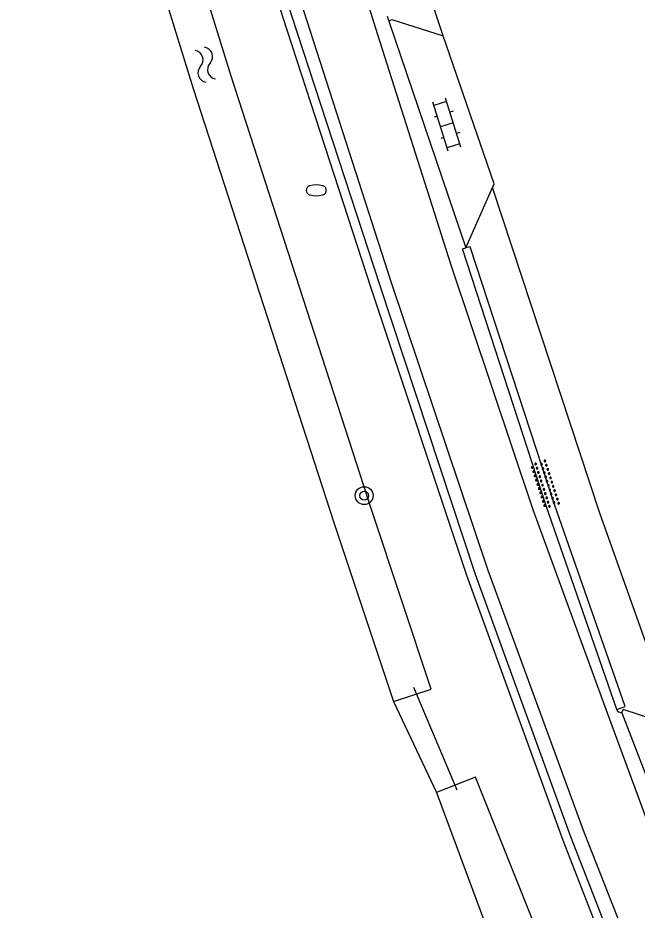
# Model space of a CAD drawing. Extents: x 133000 to 136000, y 400500 to 403500.
# Drawn here: x 135143.2 to 135171.02, y 403171.34 to 403211.39 of the extents above; entities that cross this region are included whole.
import ezdxf

# ---------------------------------------------------------------- set-up
doc = ezdxf.new("R2010")
doc.units = 0
for name, color, linetype in [('gg-afsc-erfafscheiding', 7, 'Continuous'), ('gg-knt-verharding', 7, 'Continuous'), ('gg-knt-verharding nz', 7, 'Continuous'), ('gg-kntw-bovenkant insteek waterloop', 7, 'Continuous'), ('gg-kwrk-duiker nz buis', 7, 'Continuous'), ('gt-grn-groengrens', 7, 'Continuous'), ('gt-symb-boom', 7, 'Continuous'), ('gt-symb-brandkraan', 7, 'Continuous'), ('gt-symb-klinker verharding', 7, 'Continuous'), ('gt-symb-overige verharding', 7, 'Continuous'), ('gt-symb-watersymbool', 7, 'Continuous'), ('gx-grn-maaiveld', 7, 'Continuous')]:
    doc.layers.add(name, color=color, linetype=linetype)

# ---------------------------------------------------------------- blocks, each defined once
blk = doc.blocks.new('gt0-KL1')
at = {"layer": 'gt-symb-klinker verharding'}
for p, q in [((-0.5, 0.3), (-0.5, 0.45)), ((0.5, 0.3), (0.5, 0.45)), ((-1.15, 0.3), (1.15, 0.3)), ((-1, -0.3), (-1, 0.3)), ((0, -0.3), (0, 0.3)), ((1, -0.3), (1, 0.3)), ((-1.15, -0.3), (1.15, -0.3)), ((-0.5, -0.45), (-0.5, -0.3)), ((0.5, -0.45), (0.5, -0.3))]:
    blk.add_line(p, q, dxfattribs=at)
blk = doc.blocks.new('gt0-WA')
at = {"layer": 'gt-symb-watersymbool'}
for centre, start, end in [((-0.323, 0.022), 28.0725, 151.9275), ((0.427, 0.422), 208.0725, 331.9275), ((-0.323, -0.428), 28.0725, 151.9275), ((0.427, -0.028), 208.0725, 331.9275)]:
    blk.add_arc(centre, 0.425, start, end, dxfattribs=at)
blk = doc.blocks.new('gt0-BOOM')
at = {"layer": 'gt-symb-boom'}
for radius in [0.4, 0.2]:
    blk.add_circle((0, 0), radius, dxfattribs=at)
blk = doc.blocks.new('gt0-OVH')
at = {"layer": 'gt-symb-overige verharding'}
for points in [[(-0.972, 0.298), (-0.967, 0.308), (-0.965, 0.319), (-0.966, 0.33), (-0.971, 0.34), (-0.978, 0.348), (-0.988, 0.353), (-0.999, 0.355), (-1.01, 0.354), (-1.02, 0.349), (-1.028, 0.342), (-1.033, 0.332), (-1.035, 0.321), (-1.034, 0.31), (-1.029, 0.3), (-1.022, 0.292), (-1.012, 0.287), (-1.001, 0.285), (-0.99, 0.286), (-0.98, 0.291)], [(-0.872, 0.106), (-0.867, 0.116), (-0.865, 0.126), (-0.866, 0.137), (-0.871, 0.147), (-0.878, 0.156), (-0.888, 0.161), (-0.899, 0.163), (-0.91, 0.162), (-0.92, 0.157), (-0.928, 0.15), (-0.933, 0.14), (-0.935, 0.129), (-0.934, 0.118), (-0.929, 0.108), (-0.922, 0.1), (-0.912, 0.095), (-0.901, 0.092), (-0.89, 0.094), (-0.88, 0.098)], [(-0.772, 0.298), (-0.767, 0.308), (-0.765, 0.319), (-0.766, 0.33), (-0.771, 0.34), (-0.778, 0.348), (-0.788, 0.353), (-0.799, 0.355), (-0.81, 0.354), (-0.82, 0.349), (-0.828, 0.342), (-0.833, 0.332), (-0.835, 0.321), (-0.834, 0.31), (-0.829, 0.3), (-0.822, 0.292), (-0.812, 0.287), (-0.801, 0.285), (-0.79, 0.286), (-0.78, 0.291)], [(-0.672, 0.106), (-0.667, 0.116), (-0.665, 0.126), (-0.666, 0.137), (-0.671, 0.147), (-0.678, 0.156), (-0.688, 0.161), (-0.699, 0.163), (-0.71, 0.162), (-0.72, 0.157), (-0.728, 0.15), (-0.733, 0.14), (-0.735, 0.129), (-0.734, 0.118), (-0.729, 0.108), (-0.722, 0.1), (-0.712, 0.095), (-0.701, 0.092), (-0.69, 0.094), (-0.68, 0.098)], [(-0.572, 0.298), (-0.567, 0.308), (-0.565, 0.319), (-0.566, 0.33), (-0.571, 0.34), (-0.578, 0.348), (-0.588, 0.353), (-0.599, 0.355), (-0.61, 0.354), (-0.62, 0.349), (-0.628, 0.342), (-0.633, 0.332), (-0.635, 0.321), (-0.634, 0.31), (-0.629, 0.3), (-0.622, 0.292), (-0.612, 0.287), (-0.601, 0.285), (-0.59, 0.286), (-0.58, 0.291)], [(-0.472, 0.106), (-0.467, 0.116), (-0.465, 0.126), (-0.466, 0.137), (-0.471, 0.147), (-0.478, 0.156), (-0.488, 0.161), (-0.499, 0.163), (-0.51, 0.162), (-0.52, 0.157), (-0.528, 0.15), (-0.533, 0.14), (-0.535, 0.129), (-0.534, 0.118), (-0.529, 0.108), (-0.522, 0.1), (-0.512, 0.095), (-0.501, 0.092), (-0.49, 0.094), (-0.48, 0.098)], [(-0.372, 0.298), (-0.367, 0.308), (-0.365, 0.319), (-0.366, 0.33), (-0.371, 0.34), (-0.378, 0.348), (-0.388, 0.353), (-0.399, 0.355), (-0.41, 0.354), (-0.42, 0.349), (-0.428, 0.342), (-0.433, 0.332), (-0.435, 0.321), (-0.434, 0.31), (-0.429, 0.3), (-0.422, 0.292), (-0.412, 0.287), (-0.401, 0.285), (-0.39, 0.286), (-0.38, 0.291)], [(-0.272, 0.106), (-0.267, 0.116), (-0.265, 0.126), (-0.266, 0.137), (-0.271, 0.147), (-0.278, 0.156), (-0.288, 0.161), (-0.299, 0.163), (-0.31, 0.162), (-0.32, 0.157), (-0.328, 0.15), (-0.333, 0.14), (-0.335, 0.129), (-0.334, 0.118), (-0.329, 0.108), (-0.322, 0.1), (-0.312, 0.095), (-0.301, 0.092), (-0.29, 0.094), (-0.28, 0.098)], [(-0.172, 0.298), (-0.167, 0.308), (-0.165, 0.319), (-0.166, 0.33), (-0.171, 0.34), (-0.178, 0.348), (-0.188, 0.353), (-0.199, 0.355), (-0.21, 0.354), (-0.22, 0.349), (-0.228, 0.342), (-0.233, 0.332), (-0.235, 0.321), (-0.234, 0.31), (-0.229, 0.3), (-0.222, 0.292), (-0.212, 0.287), (-0.201, 0.285), (-0.19, 0.286), (-0.18, 0.291)], [(-0.072, 0.106), (-0.067, 0.116), (-0.065, 0.126), (-0.066, 0.137), (-0.071, 0.147), (-0.078, 0.156), (-0.088, 0.161), (-0.099, 0.163), (-0.11, 0.162), (-0.12, 0.157), (-0.128, 0.15), (-0.133, 0.14), (-0.135, 0.129), (-0.134, 0.118), (-0.129, 0.108), (-0.122, 0.1), (-0.112, 0.095), (-0.101, 0.092), (-0.09, 0.094), (-0.08, 0.098)], [(0.028, 0.298), (0.033, 0.308), (0.035, 0.319), (0.034, 0.33), (0.029, 0.34), (0.022, 0.348), (0.012, 0.353), (0.001, 0.355), (-0.01, 0.354), (-0.02, 0.349), (-0.028, 0.342), (-0.033, 0.332), (-0.035, 0.321), (-0.034, 0.31), (-0.029, 0.3), (-0.022, 0.292), (-0.012, 0.287), (-0.001, 0.285), (0.01, 0.286), (0.02, 0.291)], [(0.128, 0.106), (0.133, 0.116), (0.135, 0.126), (0.134, 0.137), (0.129, 0.147), (0.122, 0.156), (0.112, 0.161), (0.101, 0.163), (0.09, 0.162), (0.08, 0.157), (0.072, 0.15), (0.067, 0.14), (0.065, 0.129), (0.066, 0.118), (0.071, 0.108), (0.078, 0.1), (0.088, 0.095), (0.099, 0.092), (0.11, 0.094), (0.12, 0.098)], [(0.228, 0.298), (0.233, 0.308), (0.235, 0.319), (0.234, 0.33), (0.229, 0.34), (0.222, 0.348), (0.212, 0.353), (0.201, 0.355), (0.19, 0.354), (0.18, 0.349), (0.172, 0.342), (0.167, 0.332), (0.165, 0.321), (0.166, 0.31), (0.171, 0.3), (0.178, 0.292), (0.188, 0.287), (0.199, 0.285), (0.21, 0.286), (0.22, 0.291)], [(0.328, 0.106), (0.333, 0.116), (0.335, 0.126), (0.334, 0.137), (0.329, 0.147), (0.322, 0.156), (0.312, 0.161), (0.301, 0.163), (0.29, 0.162), (0.28, 0.157), (0.272, 0.15), (0.267, 0.14), (0.265, 0.129), (0.266, 0.118), (0.271, 0.108), (0.278, 0.1), (0.288, 0.095), (0.299, 0.092), (0.31, 0.094), (0.32, 0.098)], [(0.428, 0.298), (0.433, 0.308), (0.435, 0.319), (0.434, 0.33), (0.429, 0.34), (0.422, 0.348), (0.412, 0.353), (0.401, 0.355), (0.39, 0.354), (0.38, 0.349), (0.372, 0.342), (0.367, 0.332), (0.365, 0.321), (0.366, 0.31), (0.371, 0.3), (0.378, 0.292), (0.388, 0.287), (0.399, 0.285), (0.41, 0.286), (0.42, 0.291)], [(0.528, 0.106), (0.533, 0.116), (0.535, 0.126), (0.534, 0.137), (0.529, 0.147), (0.522, 0.156), (0.512, 0.161), (0.501, 0.163), (0.49, 0.162), (0.48, 0.157), (0.472, 0.15), (0.467, 0.14), (0.465, 0.129), (0.466, 0.118), (0.471, 0.108), (0.478, 0.1), (0.488, 0.095), (0.499, 0.092), (0.51, 0.094), (0.52, 0.098)], [(0.628, 0.298), (0.633, 0.308), (0.635, 0.319), (0.634, 0.33), (0.629, 0.34), (0.622, 0.348), (0.612, 0.353), (0.601, 0.355), (0.59, 0.354), (0.58, 0.349), (0.572, 0.342), (0.567, 0.332), (0.565, 0.321), (0.566, 0.31), (0.571, 0.3), (0.578, 0.292), (0.588, 0.287), (0.599, 0.285), (0.61, 0.286), (0.62, 0.291)], [(0.728, 0.106), (0.733, 0.116), (0.735, 0.126), (0.734, 0.137), (0.729, 0.147), (0.722, 0.156), (0.712, 0.161), (0.701, 0.163), (0.69, 0.162), (0.68, 0.157), (0.672, 0.15), (0.667, 0.14), (0.665, 0.129), (0.666, 0.118), (0.671, 0.108), (0.678, 0.1), (0.688, 0.095), (0.699, 0.092), (0.71, 0.094), (0.72, 0.098)], [(0.828, 0.298), (0.833, 0.308), (0.835, 0.319), (0.834, 0.33), (0.829, 0.34), (0.822, 0.348), (0.812, 0.353), (0.801, 0.355), (0.79, 0.354), (0.78, 0.349), (0.772, 0.342), (0.767, 0.332), (0.765, 0.321), (0.766, 0.31), (0.771, 0.3), (0.778, 0.292), (0.788, 0.287), (0.799, 0.285), (0.81, 0.286), (0.82, 0.291)], [(0.928, 0.106), (0.933, 0.116), (0.935, 0.126), (0.934, 0.137), (0.929, 0.147), (0.922, 0.156), (0.912, 0.161), (0.901, 0.163), (0.89, 0.162), (0.88, 0.157), (0.872, 0.15), (0.867, 0.14), (0.865, 0.129), (0.866, 0.118), (0.871, 0.108), (0.878, 0.1), (0.888, 0.095), (0.899, 0.092), (0.91, 0.094), (0.92, 0.098)], [(1.028, 0.298), (1.033, 0.308), (1.035, 0.319), (1.034, 0.33), (1.029, 0.34), (1.022, 0.348), (1.012, 0.353), (1.001, 0.355), (0.99, 0.354), (0.98, 0.349), (0.972, 0.342), (0.967, 0.332), (0.965, 0.321), (0.966, 0.31), (0.971, 0.3), (0.978, 0.292), (0.988, 0.287), (0.999, 0.285), (1.01, 0.286), (1.02, 0.291)], [(-0.972, -0.142), (-0.967, -0.132), (-0.965, -0.121), (-0.966, -0.11), (-0.971, -0.1), (-0.978, -0.092), (-0.988, -0.087), (-0.999, -0.085), (-1.01, -0.086), (-1.02, -0.091), (-1.028, -0.098), (-1.033, -0.108), (-1.035, -0.119), (-1.034, -0.13), (-1.029, -0.14), (-1.022, -0.148), (-1.012, -0.153), (-1.001, -0.155), (-0.99, -0.154), (-0.98, -0.149)], [(-0.872, -0.334), (-0.867, -0.324), (-0.865, -0.314), (-0.866, -0.303), (-0.871, -0.293), (-0.878, -0.284), (-0.888, -0.279), (-0.899, -0.277), (-0.91, -0.278), (-0.92, -0.283), (-0.928, -0.29), (-0.933, -0.3), (-0.935, -0.311), (-0.934, -0.322), (-0.929, -0.332), (-0.922, -0.34), (-0.912, -0.345), (-0.901, -0.348), (-0.89, -0.346), (-0.88, -0.342)], [(-0.772, -0.142), (-0.767, -0.132), (-0.765, -0.121), (-0.766, -0.11), (-0.771, -0.1), (-0.778, -0.092), (-0.788, -0.087), (-0.799, -0.085), (-0.81, -0.086), (-0.82, -0.091), (-0.828, -0.098), (-0.833, -0.108), (-0.835, -0.119), (-0.834, -0.13), (-0.829, -0.14), (-0.822, -0.148), (-0.812, -0.153), (-0.801, -0.155), (-0.79, -0.154), (-0.78, -0.149)], [(-0.672, -0.334), (-0.667, -0.324), (-0.665, -0.314), (-0.666, -0.303), (-0.671, -0.293), (-0.678, -0.284), (-0.688, -0.279), (-0.699, -0.277), (-0.71, -0.278), (-0.72, -0.283), (-0.728, -0.29), (-0.733, -0.3), (-0.735, -0.311), (-0.734, -0.322), (-0.729, -0.332), (-0.722, -0.34), (-0.712, -0.345), (-0.701, -0.348), (-0.69, -0.346), (-0.68, -0.342)], [(-0.572, -0.142), (-0.567, -0.132), (-0.565, -0.121), (-0.566, -0.11), (-0.571, -0.1), (-0.578, -0.092), (-0.588, -0.087), (-0.599, -0.085), (-0.61, -0.086), (-0.62, -0.091), (-0.628, -0.098), (-0.633, -0.108), (-0.635, -0.119), (-0.634, -0.13), (-0.629, -0.14), (-0.622, -0.148), (-0.612, -0.153), (-0.601, -0.155), (-0.59, -0.154), (-0.58, -0.149)], [(-0.472, -0.334), (-0.467, -0.324), (-0.465, -0.314), (-0.466, -0.303), (-0.471, -0.293), (-0.478, -0.284), (-0.488, -0.279), (-0.499, -0.277), (-0.51, -0.278), (-0.52, -0.283), (-0.528, -0.29), (-0.533, -0.3), (-0.535, -0.311), (-0.534, -0.322), (-0.529, -0.332), (-0.522, -0.34), (-0.512, -0.345), (-0.501, -0.348), (-0.49, -0.346), (-0.48, -0.342)], [(-0.372, -0.142), (-0.367, -0.132), (-0.365, -0.121), (-0.366, -0.11), (-0.371, -0.1), (-0.378, -0.092), (-0.388, -0.087), (-0.399, -0.085), (-0.41, -0.086), (-0.42, -0.091), (-0.428, -0.098), (-0.433, -0.108), (-0.435, -0.119), (-0.434, -0.13), (-0.429, -0.14), (-0.422, -0.148), (-0.412, -0.153), (-0.401, -0.155), (-0.39, -0.154), (-0.38, -0.149)], [(-0.272, -0.334), (-0.267, -0.324), (-0.265, -0.314), (-0.266, -0.303), (-0.271, -0.293), (-0.278, -0.284), (-0.288, -0.279), (-0.299, -0.277), (-0.31, -0.278), (-0.32, -0.283), (-0.328, -0.29), (-0.333, -0.3), (-0.335, -0.311), (-0.334, -0.322), (-0.329, -0.332), (-0.322, -0.34), (-0.312, -0.345), (-0.301, -0.348), (-0.29, -0.346), (-0.28, -0.342)], [(-0.172, -0.142), (-0.167, -0.132), (-0.165, -0.121), (-0.166, -0.11), (-0.171, -0.1), (-0.178, -0.092), (-0.188, -0.087), (-0.199, -0.085), (-0.21, -0.086), (-0.22, -0.091), (-0.228, -0.098), (-0.233, -0.108), (-0.235, -0.119), (-0.234, -0.13), (-0.229, -0.14), (-0.222, -0.148), (-0.212, -0.153), (-0.201, -0.155), (-0.19, -0.154), (-0.18, -0.149)], [(-0.072, -0.334), (-0.067, -0.324), (-0.065, -0.314), (-0.066, -0.303), (-0.071, -0.293), (-0.078, -0.284), (-0.088, -0.279), (-0.099, -0.277), (-0.11, -0.278), (-0.12, -0.283), (-0.128, -0.29), (-0.133, -0.3), (-0.135, -0.311), (-0.134, -0.322), (-0.129, -0.332), (-0.122, -0.34), (-0.112, -0.345), (-0.101, -0.348), (-0.09, -0.346), (-0.08, -0.342)], [(0.028, -0.142), (0.033, -0.132), (0.035, -0.121), (0.034, -0.11), (0.029, -0.1), (0.022, -0.092), (0.012, -0.087), (0.001, -0.085), (-0.01, -0.086), (-0.02, -0.091), (-0.028, -0.098), (-0.033, -0.108), (-0.035, -0.119), (-0.034, -0.13), (-0.029, -0.14), (-0.022, -0.148), (-0.012, -0.153), (-0.001, -0.155), (0.01, -0.154), (0.02, -0.149)], [(0.128, -0.334), (0.133, -0.324), (0.135, -0.314), (0.134, -0.303), (0.129, -0.293), (0.122, -0.284), (0.112, -0.279), (0.101, -0.277), (0.09, -0.278), (0.08, -0.283), (0.072, -0.29), (0.067, -0.3), (0.065, -0.311), (0.066, -0.322), (0.071, -0.332), (0.078, -0.34), (0.088, -0.345), (0.099, -0.348), (0.11, -0.346), (0.12, -0.342)], [(0.228, -0.142), (0.233, -0.132), (0.235, -0.121), (0.234, -0.11), (0.229, -0.1), (0.222, -0.092), (0.212, -0.087), (0.201, -0.085), (0.19, -0.086), (0.18, -0.091), (0.172, -0.098), (0.167, -0.108), (0.165, -0.119), (0.166, -0.13), (0.171, -0.14), (0.178, -0.148), (0.188, -0.153), (0.199, -0.155), (0.21, -0.154), (0.22, -0.149)], [(0.328, -0.334), (0.333, -0.324), (0.335, -0.314), (0.334, -0.303), (0.329, -0.293), (0.322, -0.284), (0.312, -0.279), (0.301, -0.277), (0.29, -0.278), (0.28, -0.283), (0.272, -0.29), (0.267, -0.3), (0.265, -0.311), (0.266, -0.322), (0.271, -0.332), (0.278, -0.34), (0.288, -0.345), (0.299, -0.348), (0.31, -0.346), (0.32, -0.342)], [(0.428, -0.142), (0.433, -0.132), (0.435, -0.121), (0.434, -0.11), (0.429, -0.1), (0.422, -0.092), (0.412, -0.087), (0.401, -0.085), (0.39, -0.086), (0.38, -0.091), (0.372, -0.098), (0.367, -0.108), (0.365, -0.119), (0.366, -0.13), (0.371, -0.14), (0.378, -0.148), (0.388, -0.153), (0.399, -0.155), (0.41, -0.154), (0.42, -0.149)], [(0.528, -0.334), (0.533, -0.324), (0.535, -0.314), (0.534, -0.303), (0.529, -0.293), (0.522, -0.284), (0.512, -0.279), (0.501, -0.277), (0.49, -0.278), (0.48, -0.283), (0.472, -0.29), (0.467, -0.3), (0.465, -0.311), (0.466, -0.322), (0.471, -0.332), (0.478, -0.34), (0.488, -0.345), (0.499, -0.348), (0.51, -0.346), (0.52, -0.342)], [(0.628, -0.142), (0.633, -0.132), (0.635, -0.121), (0.634, -0.11), (0.629, -0.1), (0.622, -0.092), (0.612, -0.087), (0.601, -0.085), (0.59, -0.086), (0.58, -0.091), (0.572, -0.098), (0.567, -0.108), (0.565, -0.119), (0.566, -0.13), (0.571, -0.14), (0.578, -0.148), (0.588, -0.153), (0.599, -0.155), (0.61, -0.154), (0.62, -0.149)], [(0.728, -0.334), (0.733, -0.324), (0.735, -0.314), (0.734, -0.303), (0.729, -0.293), (0.722, -0.284), (0.712, -0.279), (0.701, -0.277), (0.69, -0.278), (0.68, -0.283), (0.672, -0.29), (0.667, -0.3), (0.665, -0.311), (0.666, -0.322), (0.671, -0.332), (0.678, -0.34), (0.688, -0.345), (0.699, -0.348), (0.71, -0.346), (0.72, -0.342)], [(0.828, -0.142), (0.833, -0.132), (0.835, -0.121), (0.834, -0.11), (0.829, -0.1), (0.822, -0.092), (0.812, -0.087), (0.801, -0.085), (0.79, -0.086), (0.78, -0.091), (0.772, -0.098), (0.767, -0.108), (0.765, -0.119), (0.766, -0.13), (0.771, -0.14), (0.778, -0.148), (0.788, -0.153), (0.799, -0.155), (0.81, -0.154), (0.82, -0.149)], [(0.928, -0.334), (0.933, -0.324), (0.935, -0.314), (0.934, -0.303), (0.929, -0.293), (0.922, -0.284), (0.912, -0.279), (0.901, -0.277), (0.89, -0.278), (0.88, -0.283), (0.872, -0.29), (0.867, -0.3), (0.865, -0.311), (0.866, -0.322), (0.871, -0.332), (0.878, -0.34), (0.888, -0.345), (0.899, -0.348), (0.91, -0.346), (0.92, -0.342)], [(1.028, -0.142), (1.033, -0.132), (1.035, -0.121), (1.034, -0.11), (1.029, -0.1), (1.022, -0.092), (1.012, -0.087), (1.001, -0.085), (0.99, -0.086), (0.98, -0.091), (0.972, -0.098), (0.967, -0.108), (0.965, -0.119), (0.966, -0.13), (0.971, -0.14), (0.978, -0.148), (0.988, -0.153), (0.999, -0.155), (1.01, -0.154), (1.02, -0.149)]]:
    blk.add_lwpolyline(points, close=True, dxfattribs=at)
blk = doc.blocks.new('gt0-BR')
at = {"layer": 'gt-symb-brandkraan'}
for centre, radius, start, end in [((-0.244, 0), 0.206, 107.5669, 252.4331), ((0.599, -2.664), 3, 106.892, 107.5669), ((0, -0.691), 0.938, 73.108, 106.892), ((-0.599, -2.664), 3, 72.4331, 73.108), ((0.244, 0), 0.206, 287.567, 72.4331), ((0.599, 2.664), 3, 252.4331, 253.108), ((0, 0.691), 0.938, 253.108, 286.8921), ((-0.599, 2.664), 3, 286.8921, 287.567)]:
    blk.add_arc(centre, radius, start, end, dxfattribs=at)

msp = doc.modelspace()

# ---------------------------------------------------------------- linework, layer by layer
at = {"layer": 'gg-afsc-erfafscheiding'}
for points in [[(135162.303, 403210.59), (135157.301, 403225.688), (135157.056, 403227.287), (135151.722, 403247.041)], [(135172.752, 403179.576), (135169.341, 403189.167), (135164.525, 403203.775)]]:
    msp.add_lwpolyline(points, dxfattribs=at)
at = {"layer": 'gg-knt-verharding'}
for p, q in [((135159.79, 403211.472), (135159.86, 403211.246)), ((135159.86, 403211.246), (135163.32, 403201.066)), ((135163.32, 403201.066), (135164.525, 403203.775)), ((135170.334, 403180.206), (135170.392, 403180.343)), ((135172.752, 403179.576), (135170.392, 403180.343)), ((135170.334, 403180.206), (135173.392, 403172.209))]:
    msp.add_line(p, q, dxfattribs=at)
for points in [[(135143.203, 403254.491), (135147.971, 403236.941), (135151.529, 403224.494), (135155.483, 403211.535), (135159.472, 403199.341), (135163.74, 403186.427), (135168.028, 403174.646), (135171.938, 403164.634), (135178.899, 403147.681), (135184.335, 403134.824), (135189.496, 403122.94), (135194.856, 403111.196)], [(135159.86, 403211.246), (135159.997, 403211.309), (135162.303, 403210.59)], [(135164.525, 403203.775), (135164.593, 403203.94), (135162.303, 403210.59)], [(135170.109, 403180.356), (135170.474, 403180.484), (135167.312, 403189.547), (135163.525, 403201.116), (135163.32, 403201.066)], [(135170.109, 403180.356), (135166.93, 403189.484), (135163.18, 403201.03), (135163.32, 403201.066)], [(135170.109, 403180.356), (135170.141, 403180.263), (135170.334, 403180.206)]]:
    msp.add_lwpolyline(points, dxfattribs=at)
at = {"layer": 'gg-knt-verharding nz'}
for points in [[(135146.501, 403255.58), (135149.335, 403244.951), (135152.629, 403232.866), (135156.399, 403220.128), (135159.359, 403210.636), (135162.649, 403200.306), (135166.332, 403189.329), (135169.666, 403180.205), (135172.68, 403172.054), (135177.615, 403159.462), (135182.644, 403147.203), (135187.997, 403134.362), (135193.441, 403122.215), (135197.805, 403112.612)], [(135195.387, 403111.44), (135190.141, 403123.12), (135184.924, 403135.05), (135179.484, 403147.819), (135174.357, 403160.32), (135168.659, 403174.804), (135164.331, 403186.593), (135159.99, 403199.5), (135156.049, 403211.699), (135152.118, 403224.666), (135148.54, 403237.063), (135143.804, 403254.653)]]:
    msp.add_lwpolyline(points, dxfattribs=at)
at = {"layer": 'gg-kntw-bovenkant insteek waterloop'}
msp.add_line((135162.012, 403176.625), (135167.805, 403160.952), dxfattribs=at)
for points in [[(135160.074, 403180.71), (135161.771, 403181.263), (135159.095, 403189.288), (135152.778, 403208.772), (135146.593, 403228.764), (135144.897, 403228.207)], [(135144.897, 403228.207), (135151.081, 403208.219), (135157.398, 403188.735), (135160.074, 403180.71)], [(135167.805, 403160.952), (135169.973, 403161.785), (135163.754, 403177.312), (135162.012, 403176.625)]]:
    msp.add_lwpolyline(points, dxfattribs=at)
at = {"layer": 'gg-kwrk-duiker nz buis'}
msp.add_line((135162.936, 403176.734), (135160.992, 403181.333), dxfattribs=at)
at = {"layer": 'gt-grn-groengrens'}
msp.add_line((135160.074, 403180.71), (135162.012, 403176.625), dxfattribs=at)
at = {"layer": 'gx-grn-maaiveld'}
msp.add_lwpolyline([(135194.485, 403111.016), (135189.121, 403122.856), (135183.955, 403134.663), (135178.508, 403147.57), (135171.577, 403164.512), (135167.692, 403174.466), (135163.368, 403186.367), (135159.093, 403199.216), (135155.099, 403211.435), (135151.135, 403224.409), (135147.522, 403236.869), (135143.41, 403252.224)], dxfattribs=at)

# ---------------------------------------------------------------- block references
at = {"layer": 'gt-symb-boom'}
msp.add_blockref('gt0-BOOM', (135158.759, 403189.949), dxfattribs=at)
at = {"layer": 'gt-symb-brandkraan'}
msp.add_blockref('gt0-BR', (135156.607, 403203.649), dxfattribs=at)
at = {"layer": 'gt-symb-klinker verharding', "rotation": 107.45655813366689}
msp.add_blockref('gt0-KL1', (135162.473, 403206.594), dxfattribs=at)
at = {"layer": 'gt-symb-overige verharding', "rotation": -71.9999254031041}
msp.add_blockref('gt0-OVH', (135166.881, 403190.455), dxfattribs=at)
at = {"layer": 'gt-symb-watersymbool', "rotation": -71.14816421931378}
msp.add_blockref('gt0-WA', (135151.607, 403209.338), dxfattribs=at)

doc.saveas('drawing.dxf')
